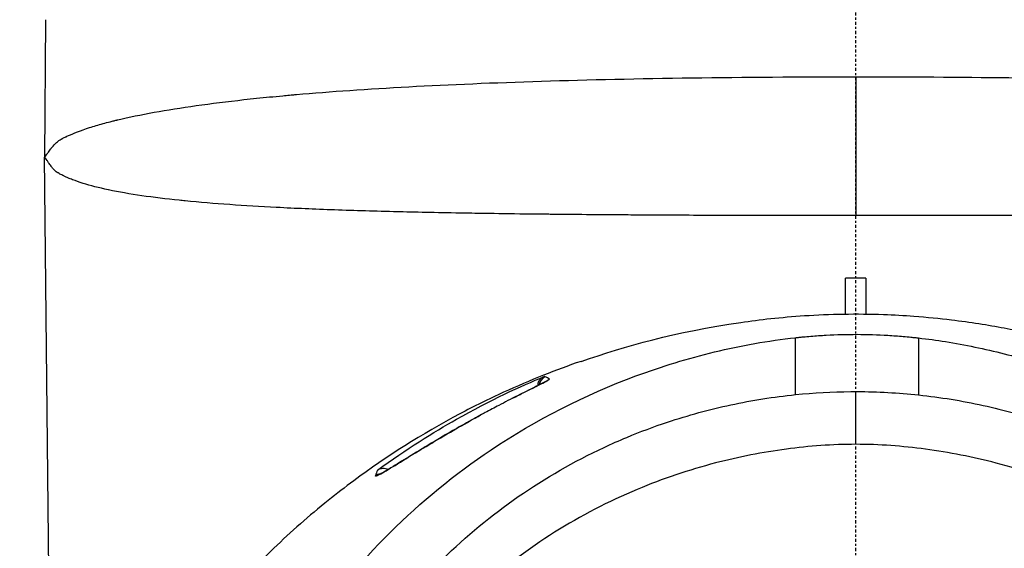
# Model space of a CAD drawing. Header units: millimetres. Extents: x 0 to 4378, y 0 to 2376.
# Tile 305 of 340: x 2174 to 2222, y 1618 to 1644. Entities that reach past the tile are written whole.
import ezdxf

# ---------------------------------------------------------------- set-up
doc = ezdxf.new("R2010")
doc.units = ezdxf.units.MM
doc.header["$LTSCALE"] = 0.2
doc.linetypes.add('CENTER2', pattern=[1.125, 0.75, -0.125, 0.125, -0.125])
doc.layers.add('02_Center Line', color=1, linetype='CENTER2')

# ---------------------------------------------------------------- blocks, each defined once
blk = doc.blocks.new('A$C547ff27e')
for p, q in [((-39.467, 1041.9), (-39.525, 1035.201)), ((0, 1039.119), (0, 1032.349)), ((-39.131, 998.385), (-39.525, 1035.201)), ((0.5, 1029.3), (-0.5, 1029.3)), ((-0.5, 1027.552), (-0.5, 1029.3)), ((0.5, 1029.3), (0.5, 1027.552)), ((-15.478, 1024.068), (-15.478, 1024.068)), ((-15.431, 1024.092), (-15.431, 1024.091)), ((0.009, 1021.202), (0.009, 1023.773)), ((-22.779, 1019.972), (-22.779, 1019.972)), ((-23.148, 1019.757), (-23.148, 1019.757))]:
    blk.add_line(p, q)
for centre, major_axis, ratio, start_param, end_param in [((-2.971, 987.976), (0.026, 56.201), 0.000502, 5.399466, 5.465207), ((-49.722, -431.82), (34.464, 1456.335), 0.018099, 6.278217, 6.280255), ((-49.696, -424.312), (34.438, 1448.826), 0.0181, 6.269995, 6.278224), ((-13.062, 90.937), (-9.423, 930), 0.019222, 0.045971, 0.052056)]:
    blk.add_ellipse(centre, major_axis=major_axis, ratio=ratio, start_param=start_param, end_param=end_param)
for points, knots in [([(-39.525, 1035.201), (-39.501, 1035.218), (-39.465, 1035.267), (-39.378, 1035.387), (-39.343, 1035.435), (-39.28, 1035.519), (-39.246, 1035.564), (-39.202, 1035.622), (-39.178, 1035.652), (-39.166, 1035.667), (-39.16, 1035.674), (-39.157, 1035.678), (-39.155, 1035.68), (-39.089, 1035.762), (-39.028, 1035.829), (-38.946, 1035.908), (-38.92, 1035.931), (-38.885, 1035.96), (-38.868, 1035.974), (-38.85, 1035.987), (-38.842, 1035.993), (-38.838, 1035.996), (-38.836, 1035.997), (-38.835, 1035.998), (-38.834, 1035.999), (-38.817, 1036.01), (-38.779, 1036.034), (-38.682, 1036.089), (-38.642, 1036.11), (-38.571, 1036.147), (-38.545, 1036.16), (-38.503, 1036.181), (-38.482, 1036.191), (-38.455, 1036.204), (-38.44, 1036.211), (-38.433, 1036.215), (-38.429, 1036.216), (-38.428, 1036.217), (-38.114, 1036.366), (-37.744, 1036.507), (-37.119, 1036.707), (-36.9, 1036.772), (-36.554, 1036.867), (-36.378, 1036.914), (-36.165, 1036.967), (-36.057, 1036.994), (-36.003, 1037.007), (-35.979, 1037.013), (-35.964, 1037.016), (-35.957, 1037.018), (-34.876, 1037.276), (-33.59, 1037.507), (-31.395, 1037.815), (-30.62, 1037.912), (-29.398, 1038.047), (-28.981, 1038.09), (-28.341, 1038.153), (-28.018, 1038.184), (-27.636, 1038.219), (-27.443, 1038.236), (-27.346, 1038.245), (-27.305, 1038.249), (-27.277, 1038.251), (-27.262, 1038.252), (-25.599, 1038.398), (-23.771, 1038.524), (-19.78, 1038.74), (-17.616, 1038.831), (-12.996, 1038.975), (-10.541, 1039.029), (-5.409, 1039.101), (-2.734, 1039.119), (0, 1039.119)], [0, 0, 0, 0, 0.03125, 0.03125, 0.046875, 0.046875, 0.054688, 0.058594, 0.060547, 0.061523, 0.062012, 0.062012, 0.0625, 0.0625, 0.078125, 0.078125, 0.085938, 0.085938, 0.089844, 0.091797, 0.092773, 0.093262, 0.093506, 0.093506, 0.09375, 0.09375, 0.109375, 0.109375, 0.117188, 0.117188, 0.121094, 0.121094, 0.123047, 0.124023, 0.124512, 0.124878, 0.124878, 0.125, 0.125, 0.1875, 0.1875, 0.21875, 0.21875, 0.234375, 0.242188, 0.246094, 0.248047, 0.249023, 0.249023, 0.25, 0.25, 0.375, 0.375, 0.4375, 0.4375, 0.46875, 0.46875, 0.484375, 0.492188, 0.496094, 0.498047, 0.499023, 0.499023, 0.5, 0.5, 0.625, 0.625, 0.75, 0.75, 0.875, 0.875, 1, 1, 1, 1]), ([(0, 1039.119), (2.578, 1039.119), (5.082, 1039.104), (7.47, 1039.074), (9.972, 1039.043), (12.347, 1038.995), (14.566, 1038.93), (14.583, 1038.93), (14.601, 1038.929), (14.618, 1038.929), (14.635, 1038.928), (14.65, 1038.928), (14.669, 1038.927), (17.028, 1038.858), (19.263, 1038.768), (21.343, 1038.658), (21.374, 1038.656), (21.405, 1038.655), (21.436, 1038.653), (22.488, 1038.597), (23.501, 1038.536), (24.471, 1038.469), (24.956, 1038.436), (25.43, 1038.401), (25.894, 1038.365), (26.125, 1038.347), (26.354, 1038.329), (26.58, 1038.31), (26.806, 1038.292), (27.028, 1038.273), (27.25, 1038.253), (29.025, 1038.098), (30.664, 1037.918), (32.127, 1037.712), (32.144, 1037.71), (32.161, 1037.708), (32.178, 1037.705), (32.89, 1037.604), (33.56, 1037.498), (34.184, 1037.385), (34.503, 1037.327), (34.81, 1037.268), (35.105, 1037.207), (35.252, 1037.177), (35.396, 1037.146), (35.536, 1037.115), (35.606, 1037.099), (35.676, 1037.084), (35.745, 1037.068), (35.779, 1037.06), (35.813, 1037.052), (35.847, 1037.044), (35.864, 1037.04), (35.881, 1037.036), (35.898, 1037.032), (35.906, 1037.03), (35.915, 1037.028), (35.923, 1037.026), (35.931, 1037.024), (35.94, 1037.022), (35.948, 1037.02), (36.448, 1036.901), (36.911, 1036.774), (37.328, 1036.64), (37.536, 1036.573), (37.732, 1036.505), (37.916, 1036.434), (38.008, 1036.399), (38.096, 1036.363), (38.182, 1036.327), (38.224, 1036.309), (38.266, 1036.291), (38.307, 1036.272), (38.328, 1036.263), (38.348, 1036.254), (38.368, 1036.245), (38.378, 1036.24), (38.388, 1036.236), (38.398, 1036.231), (38.407, 1036.227), (38.416, 1036.222), (38.425, 1036.218), (38.43, 1036.216), (38.439, 1036.212), (38.446, 1036.208), (38.525, 1036.171), (38.589, 1036.138), (38.641, 1036.11), (38.669, 1036.096), (38.693, 1036.082), (38.714, 1036.071), (38.723, 1036.065), (38.732, 1036.061), (38.74, 1036.056), (38.761, 1036.044), (38.778, 1036.034), (38.792, 1036.026), (38.802, 1036.02), (38.81, 1036.014), (38.817, 1036.01), (38.821, 1036.008), (38.824, 1036.006), (38.827, 1036.004), (38.828, 1036.003), (38.829, 1036.002), (38.83, 1036.001), (38.831, 1036.001), (38.832, 1036), (38.833, 1036), (38.835, 1035.998), (38.84, 1035.995), (38.845, 1035.991), (38.88, 1035.966), (38.923, 1035.929), (38.973, 1035.882), (39, 1035.855), (39.029, 1035.825), (39.059, 1035.792), (39.075, 1035.776), (39.09, 1035.758), (39.106, 1035.74), (39.114, 1035.731), (39.121, 1035.722), (39.129, 1035.712), (39.133, 1035.707), (39.137, 1035.702), (39.141, 1035.697), (39.143, 1035.695), (39.145, 1035.693), (39.147, 1035.69), (39.149, 1035.688), (39.151, 1035.685), (39.153, 1035.683), (39.212, 1035.61), (39.258, 1035.546), (39.295, 1035.494), (39.332, 1035.442), (39.361, 1035.402), (39.383, 1035.371), (39.384, 1035.37), (39.384, 1035.37), (39.384, 1035.369), (39.45, 1035.279), (39.495, 1035.222), (39.525, 1035.201)], [0, 0, 0, 0, 0.121112, 0.121112, 0.121112, 0.248047, 0.248047, 0.248047, 0.249023, 0.249023, 0.249023, 0.25, 0.25, 0.25, 0.373166, 0.373166, 0.373166, 0.375, 0.375, 0.375, 0.4375, 0.4375, 0.4375, 0.46875, 0.46875, 0.46875, 0.484375, 0.484375, 0.484375, 0.5, 0.5, 0.5, 0.625, 0.625, 0.625, 0.626439, 0.626439, 0.626439, 0.6875, 0.6875, 0.6875, 0.71875, 0.71875, 0.71875, 0.734375, 0.734375, 0.734375, 0.742187, 0.742187, 0.742187, 0.746094, 0.746094, 0.746094, 0.748047, 0.748047, 0.748047, 0.749023, 0.749023, 0.749023, 0.75, 0.75, 0.75, 0.8125, 0.8125, 0.8125, 0.84375, 0.84375, 0.84375, 0.859375, 0.859375, 0.859375, 0.867187, 0.867187, 0.867187, 0.871094, 0.871094, 0.871094, 0.873047, 0.873047, 0.873047, 0.874878, 0.874878, 0.874878, 0.875773, 0.875773, 0.875773, 0.885526, 0.885526, 0.885526, 0.890625, 0.890625, 0.890625, 0.892844, 0.892844, 0.892844, 0.898437, 0.898437, 0.898437, 0.902344, 0.902344, 0.902344, 0.904297, 0.904297, 0.904297, 0.905273, 0.905273, 0.905273, 0.906006, 0.906006, 0.906006, 0.907746, 0.907746, 0.907746, 0.921875, 0.921875, 0.921875, 0.929687, 0.929687, 0.929687, 0.933594, 0.933594, 0.933594, 0.935547, 0.935547, 0.935547, 0.936523, 0.936523, 0.936523, 0.937012, 0.937012, 0.937012, 0.9375, 0.9375, 0.9375, 0.953125, 0.953125, 0.953125, 0.968506, 0.968506, 0.968506, 0.96875, 0.96875, 0.96875, 1, 1, 1, 1]), ([(0, 1032.349), (-1.218, 1032.349), (-2.491, 1032.351), (-3.812, 1032.353), (-4.472, 1032.354), (-5.144, 1032.356), (-5.827, 1032.357), (-6.169, 1032.358), (-6.513, 1032.359), (-6.86, 1032.36), (-7.033, 1032.36), (-7.207, 1032.361), (-7.382, 1032.361), (-7.469, 1032.362), (-7.556, 1032.362), (-7.644, 1032.362), (-7.688, 1032.363), (-7.732, 1032.363), (-7.775, 1032.363), (-7.797, 1032.363), (-7.819, 1032.363), (-7.841, 1032.363), (-7.852, 1032.363), (-7.863, 1032.363), (-7.874, 1032.363), (-7.885, 1032.363), (-7.898, 1032.363), (-7.907, 1032.363), (-8.472, 1032.366), (-9.075, 1032.369), (-9.717, 1032.372), (-10.037, 1032.374), (-10.367, 1032.376), (-10.706, 1032.378), (-10.876, 1032.379), (-11.047, 1032.38), (-11.221, 1032.381), (-11.308, 1032.381), (-11.396, 1032.382), (-11.484, 1032.383), (-11.528, 1032.383), (-11.572, 1032.383), (-11.616, 1032.384), (-11.638, 1032.384), (-11.66, 1032.384), (-11.683, 1032.384), (-11.699, 1032.384), (-11.716, 1032.384), (-11.733, 1032.384), (-11.738, 1032.384), (-11.746, 1032.384), (-11.749, 1032.384), (-12.193, 1032.388), (-12.727, 1032.392), (-13.348, 1032.397), (-13.658, 1032.4), (-13.99, 1032.403), (-14.342, 1032.406), (-14.518, 1032.408), (-14.7, 1032.41), (-14.886, 1032.412), (-14.979, 1032.413), (-15.074, 1032.414), (-15.17, 1032.415), (-15.217, 1032.415), (-15.266, 1032.416), (-15.314, 1032.416), (-15.338, 1032.416), (-15.363, 1032.417), (-15.387, 1032.417), (-15.411, 1032.417), (-15.434, 1032.417), (-15.46, 1032.418), (-16.307, 1032.427), (-17.019, 1032.436), (-17.606, 1032.445), (-18.184, 1032.453), (-18.64, 1032.46), (-18.982, 1032.466), (-18.986, 1032.466), (-18.99, 1032.466), (-18.994, 1032.466), (-19.006, 1032.467), (-19.033, 1032.467), (-19.055, 1032.467), (-19.639, 1032.477), (-20.199, 1032.488), (-20.736, 1032.499), (-21.256, 1032.509), (-21.755, 1032.521), (-22.232, 1032.532), (-22.264, 1032.533), (-22.294, 1032.534), (-22.327, 1032.535), (-23.382, 1032.561), (-24.405, 1032.591), (-25.39, 1032.626), (-26.368, 1032.66), (-27.308, 1032.7), (-28.207, 1032.746), (-28.214, 1032.746), (-28.222, 1032.747), (-28.228, 1032.747), (-29.766, 1032.826), (-31.271, 1032.927), (-32.665, 1033.065), (-32.763, 1033.075), (-32.861, 1033.084), (-32.959, 1033.095), (-34.233, 1033.227), (-35.405, 1033.393), (-36.4, 1033.605), (-36.404, 1033.605), (-36.409, 1033.606), (-36.413, 1033.607), (-36.87, 1033.705), (-37.282, 1033.81), (-37.645, 1033.923), (-37.827, 1033.98), (-37.996, 1034.038), (-38.153, 1034.098), (-38.232, 1034.128), (-38.307, 1034.159), (-38.38, 1034.19), (-38.434, 1034.213), (-38.486, 1034.236), (-38.537, 1034.26), (-38.554, 1034.268), (-38.571, 1034.276), (-38.587, 1034.284), (-38.651, 1034.315), (-38.713, 1034.346), (-38.771, 1034.378), (-38.8, 1034.394), (-38.828, 1034.41), (-38.856, 1034.427), (-38.869, 1034.435), (-38.883, 1034.443), (-38.896, 1034.451), (-38.903, 1034.455), (-38.91, 1034.459), (-38.916, 1034.463), (-38.923, 1034.467), (-38.929, 1034.471), (-38.935, 1034.475), (-38.938, 1034.477), (-38.938, 1034.477), (-38.939, 1034.478), (-38.959, 1034.493), (-38.993, 1034.52), (-39.037, 1034.563), (-39.06, 1034.586), (-39.086, 1034.613), (-39.114, 1034.645), (-39.128, 1034.661), (-39.142, 1034.678), (-39.157, 1034.696), (-39.165, 1034.706), (-39.172, 1034.715), (-39.18, 1034.725), (-39.184, 1034.73), (-39.187, 1034.734), (-39.191, 1034.74), (-39.193, 1034.742), (-39.195, 1034.745), (-39.197, 1034.747), (-39.198, 1034.748), (-39.199, 1034.75), (-39.2, 1034.751), (-39.201, 1034.752), (-39.202, 1034.754), (-39.203, 1034.755), (-39.25, 1034.818), (-39.288, 1034.874), (-39.32, 1034.922), (-39.351, 1034.968), (-39.376, 1035.007), (-39.397, 1035.037), (-39.397, 1035.037), (-39.397, 1035.038), (-39.398, 1035.038), (-39.426, 1035.081), (-39.451, 1035.117), (-39.472, 1035.144), (-39.494, 1035.171), (-39.511, 1035.19), (-39.525, 1035.201)], [0, 0, 0, 0, 0.0625, 0.0625, 0.0625, 0.09375, 0.09375, 0.09375, 0.109375, 0.109375, 0.109375, 0.117187, 0.117187, 0.117187, 0.121094, 0.121094, 0.121094, 0.123047, 0.123047, 0.123047, 0.124023, 0.124023, 0.124023, 0.124512, 0.124512, 0.124512, 0.125, 0.125, 0.125, 0.15625, 0.15625, 0.15625, 0.171875, 0.171875, 0.171875, 0.179687, 0.179687, 0.179687, 0.183594, 0.183594, 0.183594, 0.185547, 0.185547, 0.185547, 0.186523, 0.186523, 0.186523, 0.187256, 0.187256, 0.187256, 0.1875, 0.1875, 0.1875, 0.21875, 0.21875, 0.21875, 0.234375, 0.234375, 0.234375, 0.242187, 0.242187, 0.242187, 0.246094, 0.246094, 0.246094, 0.248047, 0.248047, 0.248047, 0.249023, 0.249023, 0.249023, 0.25, 0.25, 0.25, 0.28125, 0.28125, 0.28125, 0.312012, 0.312012, 0.312012, 0.312378, 0.312378, 0.312378, 0.313476, 0.313476, 0.313476, 0.34375, 0.34375, 0.34375, 0.373047, 0.373047, 0.373047, 0.375, 0.375, 0.375, 0.4375, 0.4375, 0.4375, 0.499512, 0.499512, 0.499512, 0.5, 0.5, 0.5, 0.625, 0.625, 0.625, 0.633846, 0.633846, 0.633846, 0.749512, 0.749512, 0.749512, 0.75, 0.75, 0.75, 0.8125, 0.8125, 0.8125, 0.84375, 0.84375, 0.84375, 0.859375, 0.859375, 0.859375, 0.871094, 0.871094, 0.871094, 0.875, 0.875, 0.875, 0.890625, 0.890625, 0.890625, 0.898438, 0.898438, 0.898438, 0.902344, 0.902344, 0.902344, 0.904297, 0.904297, 0.904297, 0.906128, 0.906128, 0.906128, 0.907048, 0.907048, 0.907048, 0.921875, 0.921875, 0.921875, 0.929688, 0.929688, 0.929688, 0.933594, 0.933594, 0.933594, 0.935547, 0.935547, 0.935547, 0.936523, 0.936523, 0.936523, 0.937012, 0.937012, 0.937012, 0.937256, 0.937256, 0.937256, 0.9375, 0.9375, 0.9375, 0.953125, 0.953125, 0.953125, 0.968506, 0.968506, 0.968506, 0.96875, 0.96875, 0.96875, 0.984375, 0.984375, 0.984375, 1, 1, 1, 1]), ([(39.525, 1035.201), (39.497, 1035.18), (39.456, 1035.125), (39.399, 1035.04), (39.398, 1035.04), (39.398, 1035.039), (39.398, 1035.038), (39.377, 1035.008), (39.352, 1034.969), (39.32, 1034.922), (39.289, 1034.875), (39.251, 1034.819), (39.205, 1034.758), (39.204, 1034.757), (39.204, 1034.756), (39.203, 1034.755), (39.147, 1034.68), (39.093, 1034.62), (39.048, 1034.574), (39.025, 1034.551), (39.004, 1034.532), (38.985, 1034.515), (38.976, 1034.507), (38.967, 1034.5), (38.959, 1034.493), (38.954, 1034.49), (38.951, 1034.487), (38.947, 1034.484), (38.945, 1034.482), (38.943, 1034.481), (38.941, 1034.48), (38.94, 1034.479), (38.939, 1034.478), (38.939, 1034.478), (38.938, 1034.477), (38.936, 1034.476), (38.936, 1034.476), (38.931, 1034.472), (38.916, 1034.462), (38.889, 1034.446), (38.88, 1034.44), (38.869, 1034.433), (38.856, 1034.426), (38.851, 1034.423), (38.846, 1034.42), (38.84, 1034.416), (38.83, 1034.411), (38.82, 1034.405), (38.808, 1034.398), (38.802, 1034.395), (38.797, 1034.392), (38.79, 1034.388), (38.787, 1034.387), (38.784, 1034.385), (38.781, 1034.383), (38.779, 1034.382), (38.778, 1034.381), (38.776, 1034.381), (38.775, 1034.38), (38.775, 1034.38), (38.774, 1034.379), (38.773, 1034.379), (38.772, 1034.378), (38.771, 1034.378), (38.742, 1034.362), (38.712, 1034.346), (38.681, 1034.33), (38.658, 1034.319), (38.635, 1034.307), (38.611, 1034.295), (38.603, 1034.291), (38.595, 1034.288), (38.587, 1034.284), (38.323, 1034.157), (38.009, 1034.036), (37.645, 1033.923), (37.285, 1033.811), (36.876, 1033.706), (36.423, 1033.61), (36.42, 1033.609), (36.417, 1033.608), (36.412, 1033.607), (35.415, 1033.395), (34.238, 1033.228), (32.959, 1033.095), (32.861, 1033.084), (32.764, 1033.075), (32.665, 1033.065), (31.277, 1032.928), (29.779, 1032.827), (28.247, 1032.748), (28.241, 1032.748), (28.236, 1032.748), (28.229, 1032.747), (27.324, 1032.701), (26.376, 1032.661), (25.391, 1032.626), (24.436, 1032.592), (23.446, 1032.562), (22.426, 1032.537), (22.393, 1032.536), (22.359, 1032.535), (22.327, 1032.535), (21.819, 1032.522), (21.287, 1032.51), (20.732, 1032.499), (20.195, 1032.488), (19.636, 1032.477), (19.054, 1032.467), (19.037, 1032.467), (19.021, 1032.467), (19.004, 1032.467), (18.983, 1032.466), (18.977, 1032.466), (18.965, 1032.466), (18.631, 1032.46), (18.183, 1032.453), (17.614, 1032.445), (17.036, 1032.437), (16.334, 1032.428), (15.498, 1032.418), (15.485, 1032.418), (15.471, 1032.418), (15.459, 1032.418), (14.672, 1032.409), (13.966, 1032.403), (13.345, 1032.397), (13.035, 1032.394), (12.747, 1032.392), (12.481, 1032.39), (12.347, 1032.389), (12.22, 1032.388), (12.098, 1032.387), (12.037, 1032.387), (11.978, 1032.386), (11.919, 1032.386), (11.89, 1032.385), (11.862, 1032.385), (11.833, 1032.385), (11.819, 1032.385), (11.805, 1032.385), (11.791, 1032.385), (11.78, 1032.385), (11.77, 1032.385), (11.76, 1032.385), (11.756, 1032.384), (11.755, 1032.384), (11.749, 1032.384), (11.037, 1032.379), (10.359, 1032.376), (9.718, 1032.372), (9.397, 1032.37), (9.086, 1032.369), (8.784, 1032.367), (8.634, 1032.367), (8.485, 1032.366), (8.339, 1032.365), (8.266, 1032.365), (8.193, 1032.365), (8.122, 1032.364), (8.086, 1032.364), (8.05, 1032.364), (8.014, 1032.364), (7.996, 1032.364), (7.979, 1032.364), (7.961, 1032.364), (7.948, 1032.364), (7.934, 1032.364), (7.921, 1032.364), (7.917, 1032.364), (7.913, 1032.364), (7.908, 1032.364), (7.184, 1032.361), (6.479, 1032.358), (5.796, 1032.356), (5.455, 1032.355), (5.119, 1032.355), (4.788, 1032.354), (3.315, 1032.35), (1.915, 1032.349), (0.514, 1032.349), (0.342, 1032.349), (0.171, 1032.349), (0, 1032.349)], [0, 0, 0, 0, 0.031006, 0.031006, 0.031006, 0.03125, 0.03125, 0.03125, 0.046875, 0.046875, 0.046875, 0.062256, 0.062256, 0.062256, 0.0625, 0.0625, 0.0625, 0.078125, 0.078125, 0.078125, 0.085938, 0.085938, 0.085938, 0.089844, 0.089844, 0.089844, 0.091797, 0.091797, 0.091797, 0.092773, 0.092773, 0.092773, 0.093262, 0.093262, 0.093262, 0.09375, 0.09375, 0.09375, 0.101563, 0.101563, 0.101563, 0.104349, 0.104349, 0.104349, 0.105469, 0.105469, 0.105469, 0.107422, 0.107422, 0.107422, 0.108398, 0.108398, 0.108398, 0.108887, 0.108887, 0.108887, 0.109131, 0.109131, 0.109131, 0.109253, 0.109253, 0.109253, 0.109375, 0.109375, 0.109375, 0.117188, 0.117188, 0.117188, 0.123047, 0.123047, 0.123047, 0.125, 0.125, 0.125, 0.1875, 0.1875, 0.1875, 0.249512, 0.249512, 0.249512, 0.25, 0.25, 0.25, 0.36617, 0.36617, 0.36617, 0.375, 0.375, 0.375, 0.499512, 0.499512, 0.499512, 0.5, 0.5, 0.5, 0.5625, 0.5625, 0.5625, 0.623047, 0.623047, 0.623047, 0.625, 0.625, 0.625, 0.65625, 0.65625, 0.65625, 0.686523, 0.686523, 0.686523, 0.687378, 0.687378, 0.687378, 0.68847, 0.68847, 0.68847, 0.71875, 0.71875, 0.71875, 0.749512, 0.749512, 0.749512, 0.75, 0.75, 0.75, 0.78125, 0.78125, 0.78125, 0.796875, 0.796875, 0.796875, 0.804688, 0.804688, 0.804688, 0.808594, 0.808594, 0.808594, 0.810547, 0.810547, 0.810547, 0.811523, 0.811523, 0.811523, 0.812256, 0.812256, 0.812256, 0.8125, 0.8125, 0.8125, 0.84375, 0.84375, 0.84375, 0.859375, 0.859375, 0.859375, 0.867188, 0.867188, 0.867188, 0.871094, 0.871094, 0.871094, 0.873047, 0.873047, 0.873047, 0.874023, 0.874023, 0.874023, 0.874756, 0.874756, 0.874756, 0.875, 0.875, 0.875, 0.90625, 0.90625, 0.90625, 0.921875, 0.921875, 0.921875, 0.991474, 0.991474, 0.991474, 1, 1, 1, 1]), ([(-13.381, 1025.246), (-11.2, 1025.993), (-8.828, 1026.677), (-4.672, 1027.28), (-3.652, 1027.398), (-1.897, 1027.512), (-1.252, 1027.54), (0.05, 1027.561), (0.723, 1027.554), (1.864, 1027.513), (2.359, 1027.485), (3.48, 1027.402), (4.09, 1027.341), (5.598, 1027.158), (6.444, 1027.023), (8.764, 1026.589), (10.114, 1026.252), (12.194, 1025.644), (12.972, 1025.391), (13.718, 1025.128)], [0, 0, 0, 0, 1.377482, 1.377482, 1.768179, 1.768179, 1.967106, 1.967106, 2.162193, 2.162193, 2.321618, 2.321618, 2.544623, 2.544623, 2.910859, 2.910859, 3.616628, 3.616628, 4.073095, 4.073095, 4.073095, 4.073095]), ([(-21.116, 969.112), (-21.626, 969.646), (-22.095, 970.163), (-23.074, 971.297), (-23.575, 971.896), (-24.501, 973.079), (-25.497, 974.391), (-27.14, 977.052), (-27.524, 977.712), (-27.992, 978.601), (-28.114, 978.841), (-28.356, 979.326), (-28.486, 979.591), (-28.785, 980.218), (-28.96, 980.598), (-29.179, 981.1), (-29.235, 981.229), (-29.489, 981.831), (-29.685, 982.324), (-30.166, 983.613), (-30.435, 984.419), (-31.714, 988.8), (-32.401, 993.246), (-31.75, 998.537), (-31.715, 998.794), (-31.638, 999.324), (-31.596, 999.588), (-31.509, 1000.101), (-31.463, 1000.354), (-31.22, 1001.611), (-30.976, 1002.602), (-30.536, 1004.074), (-30.376, 1004.563), (-29.508, 1007.015), (-28.615, 1008.914), (-27.265, 1011.162), (-26.987, 1011.599), (-24.346, 1015.545), (-21.31, 1018.558), (-15.568, 1022.401), (-13.191, 1023.614), (-9.442, 1025.005), (-8.166, 1025.393), (-5.586, 1026.017), (-4.261, 1026.255), (-2.933, 1026.4)], [0, 0, 0, 0, 0.224226, 0.224226, 0.438481, 0.438481, 0.643813, 0.643813, 0.718212, 0.718212, 0.74576, 0.74576, 0.776284, 0.776284, 0.820204, 0.820204, 0.834927, 0.834927, 0.896521, 0.896521, 0.995652, 0.995652, 1.428405, 1.428405, 1.450296, 1.450296, 1.471663, 1.471663, 1.492327, 1.492327, 1.574835, 1.574835, 1.616316, 1.616316, 1.784634, 1.784634, 1.826029, 1.826029, 2.164003, 2.164003, 2.373598, 2.373598, 2.479923, 2.479923, 2.586935, 2.586935, 2.586935, 2.586935]), ([(-2.933, 1026.4), (-2.907, 1026.403), (-2.876, 1026.406), (-2.808, 1026.414), (-2.777, 1026.417), (-2.684, 1026.426), (-2.621, 1026.433), (-2.434, 1026.45), (-2.31, 1026.462), (-1.935, 1026.492), (-1.685, 1026.51), (-0.936, 1026.551), (-0.434, 1026.564), (0.569, 1026.562), (1.07, 1026.546), (1.82, 1026.501), (2.07, 1026.483), (2.444, 1026.45), (2.569, 1026.439), (2.756, 1026.42), (2.818, 1026.413), (2.912, 1026.403), (2.943, 1026.4), (3.01, 1026.393), (3.042, 1026.389), (3.067, 1026.386)], [0.000006, 0.000006, 0.000006, 0.000006, 0.0077656, 0.0077656, 0.0144608, 0.0144608, 0.0278513, 0.0278513, 0.0546324, 0.0546324, 0.1081958, 0.1081958, 0.2151263, 0.2151263, 0.321952, 0.321952, 0.3753541, 0.3753541, 0.4020519, 0.4020519, 0.4154008, 0.4154008, 0.4220656, 0.4220656, 0.4297877, 0.4297877, 0.4297877, 0.4297877]), ([(3.067, 1026.386), (3.505, 1026.336), (3.941, 1026.276), (4.374, 1026.208), (4.856, 1026.131), (5.334, 1026.043), (5.81, 1025.944), (6.287, 1025.846), (6.761, 1025.736), (7.232, 1025.617), (7.704, 1025.497), (8.173, 1025.368), (8.639, 1025.228), (9.57, 1024.95), (10.488, 1024.631), (11.394, 1024.273), (12.144, 1023.976), (12.885, 1023.652), (13.617, 1023.301), (13.763, 1023.23), (13.909, 1023.159), (14.054, 1023.087), (14.926, 1022.652), (15.776, 1022.182), (16.601, 1021.678), (17.43, 1021.172), (18.235, 1020.631), (19.015, 1020.056), (19.795, 1019.482), (20.549, 1018.873), (21.276, 1018.231), (21.713, 1017.845), (22.139, 1017.448), (22.556, 1017.039), (22.832, 1016.768), (23.102, 1016.492), (23.366, 1016.213), (24.036, 1015.506), (24.669, 1014.773), (25.267, 1014.015), (25.868, 1013.253), (26.433, 1012.465), (26.961, 1011.652), (27.489, 1010.839), (27.98, 1010.001), (28.433, 1009.139), (28.584, 1008.852), (28.73, 1008.562), (28.873, 1008.269), (29.59, 1006.794), (30.182, 1005.281), (30.653, 1003.736), (30.94, 1002.798), (31.182, 1001.846), (31.379, 1000.883), (31.428, 1000.642), (31.474, 1000.4), (31.518, 1000.158), (31.529, 1000.097), (31.539, 1000.037), (31.55, 999.976), (31.561, 999.915), (31.571, 999.854), (31.581, 999.794), (31.602, 999.672), (31.622, 999.551), (31.641, 999.429), (31.66, 999.307), (31.679, 999.185), (31.697, 999.063), (31.714, 998.94), (31.732, 998.818), (31.748, 998.696), (31.765, 998.573), (31.781, 998.45), (31.796, 998.327), (31.812, 998.205), (31.826, 998.082), (31.839, 997.958)], [0, 0, 0, 0, 0.0296065, 0.0296065, 0.0296065, 0.0625552, 0.0625552, 0.0625552, 0.0956223, 0.0956223, 0.0956223, 0.1287583, 0.1287583, 0.1287583, 0.1950345, 0.1950345, 0.1950345, 0.25, 0.25, 0.25, 0.2609996, 0.2609996, 0.2609996, 0.3271356, 0.3271356, 0.3271356, 0.3936018, 0.3936018, 0.3936018, 0.4600955, 0.4600955, 0.4600955, 0.5, 0.5, 0.5, 0.5264171, 0.5264171, 0.5264171, 0.593228, 0.593228, 0.593228, 0.6604161, 0.6604161, 0.6604161, 0.7276097, 0.7276097, 0.7276097, 0.75, 0.75, 0.75, 0.8628411, 0.8628411, 0.8628411, 0.9313886, 0.9313886, 0.9313886, 0.9485533, 0.9485533, 0.9485533, 0.9528443, 0.9528443, 0.9528443, 0.957135, 0.957135, 0.957135, 0.9657149, 0.9657149, 0.9657149, 0.9742923, 0.9742923, 0.9742923, 0.9828662, 0.9828662, 0.9828662, 0.9914358, 0.9914358, 0.9914358, 0.999992, 0.999992, 0.999992, 0.999992]), ([(-13.381, 1025.246), (-13.998, 1025.034), (-14.607, 1024.809), (-15.869, 1024.308), (-16.518, 1024.03), (-17.882, 1023.406), (-18.593, 1023.054), (-21.136, 1021.706), (-22.859, 1020.609), (-24.878, 1019.112), (-25.292, 1018.793), (-26.628, 1017.719), (-27.511, 1016.942), (-29.245, 1015.282), (-30.089, 1014.394), (-31.29, 1013.013), (-31.686, 1012.535), (-32.465, 1011.552), (-32.847, 1011.045), (-33.595, 1010.003), (-33.96, 1009.466), (-35.055, 1007.774), (-35.73, 1006.599), (-36.656, 1004.789), (-36.956, 1004.164), (-37.531, 1002.878), (-37.806, 1002.218), (-38.327, 1000.864), (-38.572, 1000.169), (-38.912, 999.116), (-39.021, 998.759), (-39.344, 997.656), (-39.539, 996.907), (-40.087, 994.527), (-40.357, 992.884), (-40.566, 990.837), (-40.6, 990.435), (-40.668, 989.496), (-40.695, 988.958), (-40.722, 988.066), (-40.728, 987.74), (-40.73, 987.306), (-40.731, 987.243), (-40.731, 987.104), (-40.731, 987.032), (-40.731, 986.707), (-40.73, 986.512), (-40.73, 986.159), (-40.73, 986.063), (-40.731, 985.777), (-40.731, 985.631), (-40.731, 985.322), (-40.731, 985.17), (-40.73, 984.917), (-40.729, 984.816), (-40.727, 984.626), (-40.725, 984.545), (-40.722, 984.348), (-40.719, 984.241), (-40.714, 984.043), (-40.711, 983.953), (-40.665, 982.598), (-40.562, 981.333), (-40.293, 979.265), (-40.163, 978.46), (-39.86, 976.891), (-39.689, 976.125), (-39.401, 974.994), (-39.302, 974.627), (-38.987, 973.526), (-38.756, 972.795), (-37.548, 969.334), (-36.282, 966.663), (-34.603, 963.966), (-34.516, 963.829), (-34.342, 963.556), (-34.254, 963.42), (-34.076, 963.15), (-33.986, 963.015), (-33.824, 962.774), (-33.751, 962.667), (-33.302, 962.016), (-32.907, 961.474), (-32.383, 960.79), (-32.266, 960.639), (-32.046, 960.359), (-31.942, 960.229), (-31.733, 959.969), (-31.627, 959.839), (-31.383, 959.544), (-31.245, 959.38), (-30.972, 959.06), (-30.838, 958.905), (-30.548, 958.576), (-30.393, 958.404), (-30.163, 958.153), (-30.091, 958.075), (-29.914, 957.885), (-29.808, 957.773), (-29.578, 957.532), (-29.453, 957.402), (-29.144, 957.087), (-28.959, 956.902), (-28.573, 956.522), (-28.372, 956.328), (-27.754, 955.744), (-27.329, 955.359), (-26.789, 954.891), (-26.686, 954.802), (-26.417, 954.574), (-26.251, 954.435), (-25.903, 954.149), (-25.722, 954.003), (-25.343, 953.703), (-25.145, 953.548), (-24.745, 953.243), (-24.544, 953.093), (-24.145, 952.8), (-23.948, 952.658), (-23.359, 952.242), (-22.962, 951.972), (-22.177, 951.458), (-21.79, 951.213), (-21.026, 950.749), (-20.65, 950.529), (-19.559, 949.913), (-18.828, 949.529), (-17.418, 948.843), (-16.743, 948.536), (-15.452, 947.992), (-14.839, 947.751), (-13.67, 947.325), (-13.119, 947.136), (-12.315, 946.881), (-12.069, 946.805), (-11.358, 946.594), (-10.889, 946.464), (-9.588, 946.127), (-8.749, 945.938), (-6.621, 945.528), (-5.325, 945.341), (-3.358, 945.153), (-2.7, 945.106), (-1.711, 945.059), (-1.378, 945.048), (-0.715, 945.032), (-0.388, 945.029), (-0.057, 945.029)], [-18.65667, -18.65667, -18.65667, -18.65667, -18.308332, -18.308332, -17.924512, -17.924512, -17.485993, -17.485993, -16.316696, -16.316696, -16.006668, -16.006668, -15.296307, -15.296307, -14.534305, -14.534305, -14.139555, -14.139555, -13.730091, -13.730091, -13.30546, -13.30546, -12.401825, -12.401825, -11.929878, -11.929878, -11.437802, -11.437802, -10.9252, -10.9252, -10.663362, -10.663362, -10.117833, -10.117833, -8.934625, -8.934625, -8.645977, -8.645977, -8.260408, -8.260408, -8.006475, -8.006475, -7.961161, -7.961161, -7.91407, -7.91407, -7.778509, -7.778509, -7.724161, -7.724161, -7.666804, -7.666804, -7.602838, -7.602838, -7.565627, -7.565627, -7.532521, -7.532521, -7.488032, -7.488032, -7.450837, -7.450837, -6.924212, -6.924212, -6.587553, -6.587553, -6.265466, -6.265466, -6.109966, -6.109966, -5.79866, -5.79866, -4.627003, -4.627003, -4.564096, -4.564096, -4.501625, -4.501625, -4.439084, -4.439084, -4.389917, -4.389917, -4.135415, -4.135415, -4.06302, -4.06302, -4.00074, -4.00074, -3.938004, -3.938004, -3.858125, -3.858125, -3.782258, -3.782258, -3.697501, -3.697501, -3.658476, -3.658476, -3.601749, -3.601749, -3.53559, -3.53559, -3.439968, -3.439968, -3.337887, -3.337887, -3.131131, -3.131131, -3.082568, -3.082568, -3.005474, -3.005474, -2.922888, -2.922888, -2.834293, -2.834293, -2.74619, -2.74619, -2.661641, -2.661641, -2.496608, -2.496608, -2.34096, -2.34096, -2.194458, -2.194458, -1.921626, -1.921626, -1.681164, -1.681164, -1.470918, -1.470918, -1.287493, -1.287493, -1.207074, -1.207074, -1.056347, -1.056347, -0.792008, -0.792008, -0.395398, -0.395398, -0.197631, -0.197631, -0.099394, -0.099394, 0, 0, 0, 0]), ([(-14.915, 1024.38), (-14.911, 1024.377), (-14.915, 1024.371), (-14.929, 1024.361), (-14.942, 1024.351), (-14.958, 1024.34), (-14.993, 1024.32), (-15.028, 1024.3), (-15.073, 1024.275), (-15.129, 1024.245), (-15.16, 1024.229), (-15.192, 1024.213), (-15.228, 1024.194), (-15.257, 1024.179), (-15.29, 1024.163), (-15.33, 1024.142), (-15.508, 1024.053), (-15.736, 1023.94), (-16.054, 1023.782), (-16.184, 1023.717), (-16.328, 1023.644), (-16.479, 1023.568), (-16.794, 1023.409), (-17.096, 1023.253), (-17.387, 1023.101), (-17.597, 1022.991), (-17.835, 1022.864), (-18.047, 1022.75), (-18.088, 1022.728), (-18.126, 1022.708), (-18.161, 1022.689), (-18.257, 1022.637), (-18.353, 1022.584), (-18.449, 1022.532), (-18.503, 1022.502), (-18.557, 1022.473), (-18.611, 1022.443), (-18.762, 1022.359), (-18.941, 1022.259), (-19.066, 1022.189), (-19.316, 1022.048), (-19.562, 1021.908), (-19.805, 1021.767), (-19.928, 1021.695), (-20.06, 1021.618), (-20.186, 1021.544), (-20.308, 1021.473), (-20.424, 1021.404), (-20.524, 1021.344), (-20.931, 1021.102), (-21.321, 1020.866), (-21.663, 1020.656), (-21.994, 1020.453), (-22.271, 1020.281), (-22.53, 1020.123), (-22.538, 1020.118), (-22.547, 1020.113), (-22.555, 1020.107), (-22.688, 1020.027), (-22.806, 1019.955), (-22.909, 1019.895), (-23.012, 1019.834), (-23.092, 1019.787), (-23.174, 1019.743), (-23.178, 1019.741), (-23.182, 1019.739), (-23.185, 1019.737), (-23.261, 1019.696), (-23.314, 1019.67), (-23.355, 1019.655), (-23.357, 1019.655), (-23.359, 1019.654), (-23.361, 1019.653), (-23.398, 1019.641), (-23.41, 1019.644), (-23.402, 1019.668)], [0, 0, 0, 0, 0.03125, 0.03125, 0.03125, 0.0625, 0.0625, 0.0625, 0.09375, 0.09375, 0.09375, 0.110985, 0.110985, 0.110985, 0.125, 0.125, 0.125, 0.1875, 0.1875, 0.1875, 0.213151, 0.213151, 0.213151, 0.266654, 0.266654, 0.266654, 0.305187, 0.305187, 0.305187, 0.3125, 0.3125, 0.3125, 0.332554, 0.332554, 0.332554, 0.34375, 0.34375, 0.34375, 0.375, 0.375, 0.375, 0.4375, 0.4375, 0.4375, 0.469225, 0.469225, 0.469225, 0.5, 0.5, 0.5, 0.625, 0.625, 0.625, 0.746043, 0.746043, 0.746043, 0.75, 0.75, 0.75, 0.8125, 0.8125, 0.8125, 0.875, 0.875, 0.875, 0.877935, 0.877935, 0.877935, 0.9375, 0.9375, 0.9375, 0.940676, 0.940676, 0.940676, 1, 1, 1, 1]), ([(-23.296, 1019.946), (-21.914, 1020.955), (-20.549, 1021.802), (-17.798, 1023.356), (-16.289, 1024.046), (-15.181, 1024.506)], [0.000003, 0.000003, 0.000003, 0.000003, 0.596138, 0.596138, 1.498187, 1.498187, 1.498187, 1.498187]), ([(-16.724, 1023.444), (-16.513, 1023.552), (-16.315, 1023.651), (-15.954, 1023.832), (-15.79, 1023.914), (-15.48, 1024.068), (-15.344, 1024.135), (-15.118, 1024.252), (-15.033, 1024.3), (-15.023, 1024.306), (-15.023, 1024.306), (-15.023, 1024.306)], [1.3415165, 1.3415165, 1.3415165, 1.3415165, 1.418155, 1.418155, 1.4998569, 1.4998569, 1.6006587, 1.6006587, 1.7264836, 1.7264836, 1.7324747, 1.7324747, 1.7324747, 1.7324747]), ([(-15.478, 1024.069), (-15.476, 1024.145), (-15.458, 1024.218), (-15.397, 1024.335), (-15.362, 1024.38), (-15.3, 1024.436), (-15.278, 1024.453), (-15.232, 1024.483), (-15.208, 1024.495), (-15.181, 1024.506)], [0.0036077, 0.0036077, 0.0036077, 0.0036077, 0.049407, 0.049407, 0.0845377, 0.0845377, 0.1006426, 0.1006426, 0.1144911, 0.1144911, 0.1144911, 0.1144911]), ([(-2.933, 1023.623), (-2.04, 1023.714), (-1.142, 1023.764), (-0.244, 1023.772), (-0.16, 1023.773), (-0.075, 1023.773), (0.009, 1023.773)], [0.0000006, 0.0000006, 0.0000006, 0.0000006, 0.914072, 0.914072, 0.914072, 1, 1, 1, 1]), ([(0.009, 1023.773), (0.029, 1023.773), (0.048, 1023.773), (0.068, 1023.773), (1.069, 1023.77), (2.072, 1023.715), (3.067, 1023.609)], [0, 0, 0, 0, 0.0191249, 0.0191249, 0.0191249, 0.9999979, 0.9999979, 0.9999979, 0.9999979]), ([(-20.581, 978.945), (-21.167, 979.551), (-21.725, 980.188), (-22.772, 981.502), (-23.264, 982.183), (-24.638, 984.287), (-25.419, 985.771), (-26.472, 988.335), (-26.828, 989.385), (-27.191, 990.74), (-27.262, 991.029), (-27.361, 991.457), (-27.394, 991.604), (-27.576, 992.458), (-27.694, 993.169), (-27.831, 994.257), (-27.872, 994.645), (-27.936, 995.456), (-27.959, 995.872), (-27.985, 996.717), (-27.987, 997.149), (-27.97, 998.018), (-27.95, 998.453), (-27.889, 999.316), (-27.847, 999.746), (-27.58, 1001.92), (-27.185, 1003.628), (-26.486, 1005.68), (-26.342, 1006.072), (-25.869, 1007.268), (-25.508, 1008.061), (-24.707, 1009.613), (-24.265, 1010.373), (-23.549, 1011.475), (-23.304, 1011.832), (-22.797, 1012.535), (-22.535, 1012.879), (-21.999, 1013.551), (-21.72, 1013.884), (-21.147, 1014.536), (-20.844, 1014.862), (-20.405, 1015.316), (-20.262, 1015.46), (-17.851, 1017.839), (-15.19, 1019.683), (-11.896, 1021.221), (-11.527, 1021.384), (-10.501, 1021.812), (-9.837, 1022.06), (-8.16, 1022.619), (-7.133, 1022.9), (-5.569, 1023.236), (-5.045, 1023.334), (-3.992, 1023.5), (-3.464, 1023.569), (-2.933, 1023.623)], [0.00002, 0.00002, 0.00002, 0.00002, 0.259158, 0.259158, 0.518708, 0.518708, 1.038075, 1.038075, 1.384705, 1.384705, 1.477831, 1.477831, 1.526561, 1.526561, 1.759973, 1.759973, 1.890971, 1.890971, 2.029156, 2.029156, 2.171186, 2.171186, 2.316283, 2.316283, 2.460898, 2.460898, 3.049329, 3.049329, 3.189055, 3.189055, 3.478614, 3.478614, 3.769885, 3.769885, 3.913253, 3.913253, 4.056001, 4.056001, 4.19686, 4.19686, 4.341119, 4.341119, 4.411312, 4.411312, 5.498875, 5.498875, 5.634552, 5.634552, 5.872375, 5.872375, 6.229939, 6.229939, 6.408513, 6.408513, 6.587137, 6.587137, 6.587137, 6.587137]), ([(3.067, 1023.609), (4.126, 1023.496), (5.172, 1023.326), (7.244, 1022.872), (8.265, 1022.588), (9.932, 1022.026), (10.592, 1021.777), (11.611, 1021.348), (11.978, 1021.185), (15.251, 1019.645), (17.895, 1017.804), (20.291, 1015.433), (20.433, 1015.289), (20.871, 1014.835), (21.175, 1014.507), (21.75, 1013.851), (22.029, 1013.516), (22.564, 1012.844), (22.824, 1012.5), (23.331, 1011.795), (23.576, 1011.437), (24.29, 1010.334), (24.73, 1009.573), (25.53, 1008.018), (25.889, 1007.224), (26.36, 1006.026), (26.504, 1005.633), (27.199, 1003.578), (27.591, 1001.869), (27.854, 999.695), (27.895, 999.264), (27.955, 998.401), (27.974, 997.966), (27.989, 997.097), (27.986, 996.666), (27.958, 995.822), (27.934, 995.407), (27.885, 994.799), (27.867, 994.603), (27.807, 994.03), (27.758, 993.648), (27.651, 992.93), (27.593, 992.592), (27.294, 991.027), (26.967, 989.81), (26.236, 987.719), (25.874, 986.841), (24.852, 984.698), (24.133, 983.457), (22.908, 981.689), (22.475, 981.115), (21.564, 980.004), (21.084, 979.463), (20.582, 978.944)], [0.000005, 0.000005, 0.000005, 0.000005, 0.319511, 0.319511, 0.639479, 0.639479, 0.852403, 0.852403, 0.973891, 0.973891, 1.947625, 1.947625, 2.010365, 2.010365, 2.139691, 2.139691, 2.265575, 2.265575, 2.393345, 2.393345, 2.521559, 2.521559, 2.781941, 2.781941, 3.041001, 3.041001, 3.166048, 3.166048, 3.692233, 3.692233, 3.821507, 3.821507, 3.951206, 3.951206, 4.07808, 4.07808, 4.201324, 4.201324, 4.258471, 4.258471, 4.368502, 4.368502, 4.468635, 4.468635, 4.831764, 4.831764, 5.102761, 5.102761, 5.508805, 5.508805, 5.711646, 5.711646, 5.914059, 5.914059, 5.914059, 5.914059]), ([(-23.241, 1019.715), (-23.241, 1019.715), (-23.241, 1019.716), (-23.234, 1019.719), (-23.215, 1019.727), (-23.124, 1019.773), (-23.015, 1019.835), (-22.634, 1020.059), (-22.295, 1020.268), (-21.33, 1020.861), (-20.614, 1021.299), (-19.401, 1022), (-19.021, 1022.216), (-18.475, 1022.518), (-18.327, 1022.599), (-18.178, 1022.68)], [0.148803, 0.148803, 0.148803, 0.148803, 0.158724, 0.158724, 0.21118, 0.21118, 0.352424, 0.352424, 0.616999, 0.616999, 0.978622, 0.978622, 1.123471, 1.123471, 1.175159, 1.175159, 1.175159, 1.175159]), ([(0.009, 1021.202), (-1.128, 1021.202), (-2.276, 1021.115), (-4.534, 1020.814), (-5.688, 1020.588), (-8.127, 1019.953), (-9.404, 1019.522), (-13.452, 1017.824), (-16.034, 1016.205), (-20.77, 1011.977), (-22.793, 1009.317), (-25.516, 1003.711), (-26.47, 1000.541), (-26.709, 995.347), (-26.63, 993.758), (-26.035, 989.818), (-25.328, 987.51), (-22.925, 982.437), (-21.315, 980.44), (-20.252, 979.248)], [-3.557548, -3.557548, -3.557548, -3.557548, -3.349945, -3.349945, -3.131371, -3.131371, -2.88131, -2.88131, -2.314192, -2.314192, -1.681115, -1.681115, -1.111984, -1.111984, -0.864569, -0.864569, -0.492008, -0.492008, -0.000015, -0.000015, -0.000015, -0.000015]), ([(20.254, 979.248), (21.316, 980.438), (22.924, 982.434), (25.326, 987.501), (26.033, 989.806), (26.63, 993.742), (26.71, 995.329), (26.475, 1000.52), (25.525, 1003.691), (22.805, 1009.301), (20.784, 1011.963), (16.051, 1016.193), (13.47, 1017.815), (9.424, 1019.515), (8.146, 1019.947), (5.708, 1020.584), (4.554, 1020.811), (2.295, 1021.114), (1.147, 1021.201), (0.009, 1021.202)], [-5.847616, -5.847616, -5.847616, -5.847616, -5.038817, -5.038817, -4.426364, -4.426364, -4.019655, -4.019655, -3.083823, -3.083823, -2.043533, -2.043533, -1.111663, -1.111663, -0.700523, -0.700523, -0.341482, -0.341482, 0, 0, 0, 0]), ([(-23.296, 1019.946), (-23.282, 1019.956), (-23.266, 1019.966), (-23.233, 1019.984), (-23.215, 1019.992), (-23.164, 1020.012), (-23.13, 1020.022), (-23.055, 1020.034), (-23.016, 1020.036), (-22.933, 1020.031), (-22.886, 1020.021), (-22.82, 1019.995), (-22.8, 1019.985), (-22.78, 1019.973)], [0.00000015, 0.00000015, 0.00000015, 0.00000015, 0.00611289, 0.00611289, 0.01218263, 0.01218263, 0.02278958, 0.02278958, 0.03513431, 0.03513431, 0.05083858, 0.05083858, 0.05815427, 0.05815427, 0.05815427, 0.05815427])]:
    blk.add_open_spline(points, degree=3, knots=knots)
for points in [[(3.067, 1026.386), (3.067, 1025.48), (3.067, 1024.555), (3.067, 1023.609)], [(-15.128, 1024.493), (-15.281, 1024.43), (-15.406, 1024.259), (-15.431, 1024.092)], [(-15.051, 1024.287), (-15.01, 1024.327), (-14.964, 1024.359), (-14.915, 1024.38)], [(-23.158, 1019.756), (-23.253, 1019.746), (-23.34, 1019.712), (-23.402, 1019.668)]]:
    blk.add_open_spline(points, degree=3)
at = {"layer": '02_Center Line'}
blk.add_line((0, -10), (0, 1148.476), dxfattribs=at)

msp = doc.modelspace()

# ---------------------------------------------------------------- block references
msp.add_blockref('A$C547ff27e', (2214.674, 602.257))

doc.saveas('drawing.dxf')
